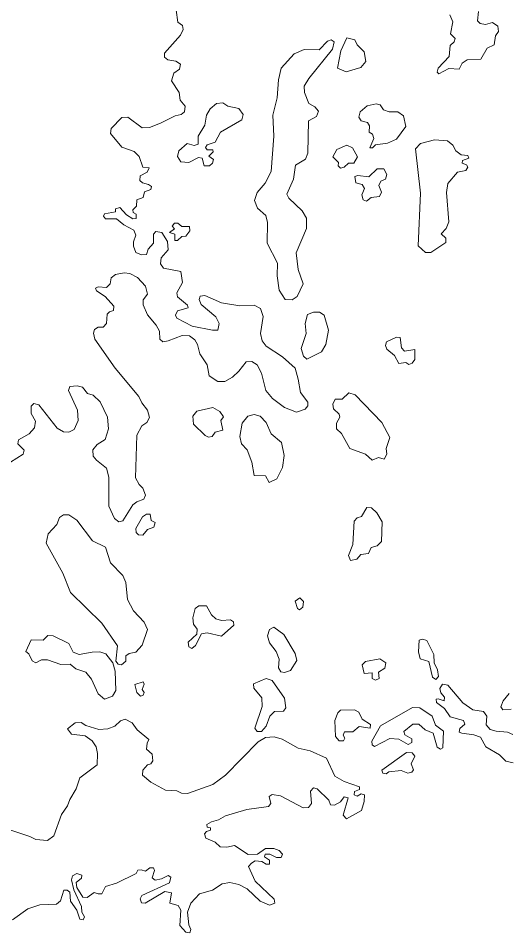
# Model space of a CAD drawing. Extents: x 369010 to 735936, y 6377141 to 6616555.
# Drawn here: x 432852 to 433745, y 6462559 to 6464226 of the extents above; entities that cross this region are included whole.
import ezdxf

# ---------------------------------------------------------------- set-up
doc = ezdxf.new("R2010")
doc.units = 0
doc.header["$LTSCALE"] = 40
doc.layers.add('3', color=7, linetype='Continuous', lineweight=13)

msp = doc.modelspace()

# ---------------------------------------------------------------- linework, layer by layer
at = {"layer": '3'}
for points in [[(433138.7, 6463684.52), (433142.67, 6463692.46), (433161.87, 6463697.76), (433160.71, 6463703.22), (433142.34, 6463717.95), (433141.18, 6463725.56), (433151.45, 6463744.26), (433148.63, 6463764.13), (433116.86, 6463770.58), (433111.23, 6463778.19), (433112.55, 6463788.95), (433125.63, 6463804.01), (433124.47, 6463818.74), (433114.04, 6463835.13), (433102.95, 6463837.44), (433098.48, 6463832.64), (433098.98, 6463815.93), (433089.05, 6463805.17), (433085.91, 6463795.24), (433076.64, 6463794.41), (433066.71, 6463799.21), (433062.41, 6463810.3), (433062.41, 6463818.41), (433066.71, 6463830.66), (433062.74, 6463839.43), (433044.86, 6463849.36), (433031.29, 6463860.45), (433010.93, 6463860.45), (433007.46, 6463864.92), (433009.44, 6463869.72), (433029.64, 6463872.86), (433029.64, 6463878.49), (433037.58, 6463881.3), (433049.66, 6463867.73), (433061.08, 6463860.45), (433067.04, 6463860.95), (433067.04, 6463868.89), (433061.58, 6463871.7), (433060.75, 6463876.5), (433067.87, 6463883.29), (433068.36, 6463895.2), (433079.78, 6463899.18), (433082.27, 6463909.44), (433093.85, 6463913.91), (433095.01, 6463919.04), (433089.88, 6463923.01), (433078.62, 6463925.82), (433073.82, 6463930.13), (433074.32, 6463938.9), (433087.4, 6463945.35), (433090.54, 6463953.3), (433079.45, 6463954.79), (433072.67, 6463973.98), (433063.56, 6463983.09), (433041.22, 6463991.03), (433020.53, 6464015.69), (433021.36, 6464024.96), (433040.89, 6464045.15), (433051.98, 6464045.65), (433078.29, 6464026.45), (433091.37, 6464026.95), (433111.73, 6464034.89), (433138.04, 6464047.96), (433149.46, 6464050.45), (433155.42, 6464055.58), (433156.74, 6464065.51), (433147.47, 6464076.6), (433145.49, 6464090.83), (433131.42, 6464111.85), (433135.89, 6464126.25), (433145.82, 6464133.36), (433147.81, 6464142.47), (433139.36, 6464148.09), (433125.13, 6464150.08), (433118.68, 6464154.88), (433118.68, 6464162.49), (433148.14, 6464195.1), (433152.94, 6464205.86), (433151.78, 6464212.64), (433143.01, 6464218.93), (433140.19, 6464240.94)], [(433639.02, 6464232.17), (433644.48, 6464219.43), (433640.18, 6464197.91), (433648.95, 6464189.47), (433647.3, 6464183.18), (433639.68, 6464176.4), (433637.7, 6464156.54), (433617.84, 6464135.02), (433616.18, 6464127.9), (433618.99, 6464124.59), (433637.03, 6464134.19), (433656.07, 6464133.36), (433661.7, 6464144.12), (433670.8, 6464150.58), (433695.46, 6464151.74), (433707.04, 6464171.27), (433719.79, 6464177.55), (433722.6, 6464193.94), (433727.73, 6464201.88), (433726.57, 6464211.48), (433716.64, 6464218.6), (433703.9, 6464214.96), (433694.3, 6464216.61), (433689.5, 6464221.41), (433691.15, 6464238.13)], [(432988.09, 6463439.41), (432988.59, 6463427.49), (432994.55, 6463420.21), (433012.75, 6463405.97), (433017.55, 6463389.26), (433017.55, 6463336.63), (433027.48, 6463313.95), (433035.43, 6463307.67), (433042.71, 6463309.65), (433060.92, 6463338.61), (433068.2, 6463344.57), (433080.78, 6463349.37), (433084.09, 6463356.49), (433079.29, 6463369.23), (433072.83, 6463375.69), (433065.72, 6463387.93), (433068.2, 6463466.05), (433077.63, 6463482.77), (433086.4, 6463488.73), (433091.2, 6463497.83), (433088.06, 6463511.4), (433077.3, 6463524.97), (433072.17, 6463536.56), (433028.64, 6463588.19), (432991.73, 6463640.82), (432989.25, 6463651.58), (432991.24, 6463658.7), (432998.02, 6463662.67), (433006.8, 6463663), (433013.25, 6463669.79), (433014.41, 6463686.5), (433018.71, 6463690.97), (433025.99, 6463693.29), (433026.33, 6463700.9), (433010.77, 6463718.45), (432994.88, 6463729.2), (432992.89, 6463733.84), (432998.02, 6463736.65), (433012.75, 6463735.16), (433019.54, 6463741.95), (433021.53, 6463753.04), (433029.14, 6463758.66), (433045.03, 6463761.81), (433055.78, 6463760.65), (433069.69, 6463753.37), (433084.09, 6463737.48), (433087.56, 6463722.75), (433079.62, 6463712.82), (433080.11, 6463703.72), (433087.56, 6463685.01), (433103.45, 6463666.64), (433109.9, 6463655.55), (433110.24, 6463641.16), (433115.53, 6463636.03), (433125.46, 6463638.01), (433150.95, 6463647.61), (433164.36, 6463647.11), (433173.95, 6463639.67), (433179.09, 6463631.23), (433183.06, 6463614.18), (433196.3, 6463593.82), (433200.27, 6463574.29), (433215.83, 6463564.03), (433228.57, 6463563.53), (433242.8, 6463571.48), (433254.06, 6463582.73), (433267.46, 6463599.45), (433277.89, 6463600.11), (433287.82, 6463594.15), (433295.43, 6463579.09), (433303.38, 6463547.31), (433315.63, 6463532.92), (433337.31, 6463516.2), (433359.65, 6463507.76), (433375.54, 6463513.39), (433380.01, 6463519.34), (433380.34, 6463525.8), (433366.77, 6463543.67), (433362.79, 6463568), (433356.84, 6463588.19), (433333.83, 6463608.88), (433303.88, 6463628.41), (433296.76, 6463637.68), (433293.95, 6463651.09), (433298.74, 6463682.2), (433293.95, 6463696.6), (433282.03, 6463703.22), (433256.21, 6463701.73), (433222.78, 6463707.19), (433192.16, 6463720.43), (433184.05, 6463719.27), (433181.73, 6463713.32), (433185.71, 6463704.05), (433212.35, 6463681.37), (433218.31, 6463669.46), (433216.32, 6463657.04), (433206.39, 6463657.04), (433169.49, 6463664.66), (433141.52, 6463679.39), (433138.7, 6463684.52)], [(432837.98, 6463416.73), (432861.32, 6463430.97), (432862.64, 6463438.58), (432851.06, 6463450.16), (432852.55, 6463457.61), (432871.91, 6463468.04), (432881.51, 6463479.13), (432883.5, 6463491.54), (432875.88, 6463505.11), (432875.88, 6463519.01), (432880.19, 6463523.32), (432889.45, 6463521.33), (432922.89, 6463478.8), (432934.3, 6463471.68), (432944.4, 6463471.18), (432953.83, 6463476.31), (432961.45, 6463492.37), (432960.29, 6463511.73), (432943.57, 6463547.15), (432945.89, 6463554.76), (432959.46, 6463555.59), (432969.39, 6463553.27), (432978.49, 6463541.69), (432988.59, 6463538.87), (433001.67, 6463526.46), (433014.74, 6463498.99), (433016.73, 6463477.64), (433010.77, 6463458.11), (432996.04, 6463448.84), (432988.09, 6463439.41)], [(433753.88, 6462920.05), (433744.12, 6462924.52), (433723.76, 6462926.34), (433712.67, 6462928.99), (433705.22, 6462937.76), (433706.55, 6462953.32), (433700.75, 6462962.09), (433681.22, 6462964.74), (433662.69, 6462977.98), (433635.71, 6463010.25), (433625.62, 6463012.08), (433621.15, 6463004.13), (433622.97, 6462996.19), (433629.59, 6462988.24), (433628.59, 6462981.62), (433617.84, 6462985.1), (433614.36, 6462984.27), (433614.69, 6462978.48), (433629.26, 6462967.39), (433639.52, 6462952.33), (433663.85, 6462945.38), (433666.49, 6462939.09), (433657.56, 6462931.14), (433656.23, 6462924.03), (433661.2, 6462922.37), (433682.88, 6462919.56), (433695.29, 6462915.26), (433704.89, 6462897.55), (433729.72, 6462882.98), (433741.3, 6462871.4), (433754.54, 6462868.25)], [(433747.26, 6462994.86), (433736.17, 6462981.62), (433732.2, 6462970.53), (433735.68, 6462964.74), (433751.23, 6462966.06)], [(433096, 6462884.14), (433085.74, 6462893.24), (433086.9, 6462904.5), (433090.04, 6462911.12), (433069.03, 6462928.33), (433059.76, 6462941.4), (433047.01, 6462948.19), (433038.24, 6462945.05), (433027.98, 6462935.12), (433015.24, 6462930.32), (432998.85, 6462929.16), (432975.52, 6462936.27), (432967.07, 6462941.9), (432955.99, 6462941.4), (432942.08, 6462930.32), (432949.2, 6462920.72), (432974.19, 6462917.57), (432986.6, 6462908.47), (432994.22, 6462897.71), (432996.53, 6462885.63), (432996.2, 6462864.61), (432964.26, 6462841.11), (432957.97, 6462821.25), (432946.06, 6462801.39), (432942.08, 6462790.13), (432930.83, 6462773.91), (432916.93, 6462735.19), (432905.34, 6462726.91), (432884.32, 6462728.57), (432873.23, 6462734.03), (432838.48, 6462745.28)], [(433157.74, 6462559.59), (433164.69, 6462558.59), (433166.67, 6462564.72), (433163.36, 6462572.66), (433160.55, 6462596.16), (433166.67, 6462612.71), (433182.56, 6462629.6), (433206.06, 6462636.22), (433223.94, 6462647.47), (433237.67, 6462650.28), (433254.06, 6462646.64), (433269.62, 6462638.53), (433293.12, 6462616.02), (433310, 6462608.91), (433319.93, 6462612.22), (433318.61, 6462619.83), (433284.18, 6462652.6), (433271.93, 6462679.08), (433277.23, 6462685.54), (433284.18, 6462689.84), (433296.43, 6462688.35), (433304.37, 6462683.72), (433310.5, 6462683.72), (433310.5, 6462690.83), (433301.23, 6462696.96), (433302.55, 6462701.59), (433310.99, 6462702.09), (433322.74, 6462695.47), (433331.68, 6462695.96), (433333.67, 6462702.09), (433328.04, 6462708.71), (433318.11, 6462712.35), (433303.05, 6462712.35), (433288.48, 6462701.59), (433271.11, 6462701.09), (433246.61, 6462717.64), (433232.54, 6462714.33), (433220.3, 6462715.16), (433211.36, 6462723.77), (433194.31, 6462730.72), (433191.5, 6462738.83), (433195.3, 6462742.97), (433202.42, 6462745.28), (433202.92, 6462750.08), (433196.79, 6462750.91), (433195.8, 6462755.71), (433204.24, 6462760.84), (433217.48, 6462764.65), (433230.06, 6462771.76), (433269.12, 6462783.02), (433308.67, 6462788.64), (433312.48, 6462794.27), (433309.67, 6462807.02), (433315.3, 6462810.82), (433330.36, 6462808.34), (433371.73, 6462786.33), (433381.66, 6462786.82), (433386.79, 6462794.27), (433384.81, 6462816.78), (433390.6, 6462822.57), (433397.05, 6462821.08), (433418.24, 6462800.4), (433421.38, 6462791.95), (433428.67, 6462791.46), (433439.92, 6462797.09), (433446.54, 6462806.52), (433453.99, 6462804.7), (433444.55, 6462773.09), (433450.68, 6462766.47), (433477.99, 6462781.53), (433482.62, 6462797.58), (433483.61, 6462809.83), (433477.49, 6462811.65), (433470.04, 6462807.84), (433464.91, 6462809.83), (433465.24, 6462815.95), (433474.18, 6462819.76), (433474.18, 6462824.39), (433446.54, 6462834.32), (433429.16, 6462844.09), (433414.1, 6462877.02), (433384.48, 6462890.26), (433362.3, 6462895.39), (433333.17, 6462911.45), (433318.61, 6462915.59), (433303.05, 6462914.76), (433289.81, 6462906.65), (433230.06, 6462845.91), (433206.72, 6462828.86), (433160.71, 6462812.48), (433149.79, 6462812.81), (433141.02, 6462817.28), (433120.66, 6462818.44), (433093.69, 6462833.17), (433078.46, 6462845.91), (433079.29, 6462855.01), (433088.06, 6462864.61), (433094.02, 6462866.27), (433097.66, 6462872.22), (433096, 6462884.14)], [(432841.62, 6462582.1), (432869.43, 6462601.96), (432891.44, 6462609.4), (432921.56, 6462610.4), (432929.17, 6462617.02), (432935.3, 6462636.22), (432941.42, 6462636.22), (432946.06, 6462632.41), (432947.38, 6462616.02), (432958.8, 6462599.97), (432964.43, 6462583.09), (432970.55, 6462582.1), (432972.87, 6462587.72), (432968.07, 6462596.16), (432967.24, 6462606.59), (432953.17, 6462636.71), (432948.87, 6462655.08), (432951.19, 6462662.53), (432958.8, 6462666.83), (432967.74, 6462663.52), (432967.24, 6462657.9), (432957.81, 6462650.28), (432959.13, 6462640.85), (432970.05, 6462623.47), (432978, 6462622.64), (432990.25, 6462631.91), (432997.86, 6462629.6), (433004.31, 6462629.6), (433011.43, 6462642.84), (433031.12, 6462648.96), (433067.37, 6462666.83), (433070.18, 6462672.46), (433076.31, 6462672.96), (433084.25, 6462670.64), (433091.86, 6462677.09), (433098.98, 6462676.6), (433100.31, 6462671.96), (433096.5, 6462658.72), (433101.79, 6462654.59), (433113.55, 6462656.9), (433125.3, 6462663.03), (433130.43, 6462659.72), (433128.11, 6462649.79), (433077.3, 6462626.29), (433074.49, 6462620.16), (433076.8, 6462613.21), (433083.42, 6462612.22), (433119.17, 6462633.9), (433131.42, 6462631.08), (433128.61, 6462612.22), (433143.67, 6462607.91), (433148.8, 6462599.97), (433146.81, 6462571.83), (433157.74, 6462559.59)]]:
    msp.add_lwpolyline(points, dxfattribs=at)
for points in [[(433451.5, 6464190.13), (433440.09, 6464166.96), (433434.13, 6464134.85), (433450.02, 6464128.4), (433476.66, 6464136.01), (433485.76, 6464147.1), (433482.62, 6464164.98), (433469.88, 6464177.72), (433465.9, 6464186.99)], [(433422.87, 6464186.49), (433415.76, 6464184.51), (433401.03, 6464168.62), (433373.39, 6464168.95), (433355.02, 6464161), (433331.51, 6464134.85), (433326.38, 6464114), (433324.4, 6464081.07), (433316.12, 6464049.12), (433318.27, 6464011.39), (433313.47, 6463946.51), (433302.39, 6463925.33), (433287.99, 6463908.61), (433283.02, 6463893.88), (433288.65, 6463879.65), (433303.38, 6463866.57), (433306.85, 6463853.83), (433305.7, 6463815.93), (433324.89, 6463779.68), (433324.07, 6463756.68), (433328.04, 6463730.03), (433338.8, 6463713.15), (433351.54, 6463712.49), (433360.97, 6463718.45), (433371.4, 6463741.95), (433362.63, 6463768.1), (433358.82, 6463798.05), (433377.52, 6463842.57), (433377.52, 6463861.77), (433369.91, 6463875.18), (433345.75, 6463898.02), (433342.11, 6463905.13), (433353.86, 6463932.61), (433357.5, 6463958.43), (433375.7, 6463968.85), (433380.17, 6463980.27), (433381.66, 6464038.86), (433395.9, 6464047.14), (433399.37, 6464056.74), (433392.75, 6464064.68), (433381.99, 6464070.64), (433374.05, 6464091), (433373.55, 6464102.08), (433381.99, 6464116.48), (433425.36, 6464169.44), (433428.17, 6464183.35)], [(433225.26, 6464071.96), (433213.34, 6464070.64), (433202.26, 6464061.2), (433195.47, 6464049.62), (433192.33, 6464031.25), (433179.91, 6464011.06), (433180.41, 6463996.66), (433173.13, 6463994.34), (433160.38, 6463997.82), (433144.99, 6463984.25), (433142.18, 6463973.98), (433148.47, 6463964.05), (433162.87, 6463963.23), (433181.07, 6463972), (433187.2, 6463971.17), (433191.17, 6463957.27), (433200.6, 6463957.27), (433206.23, 6463961.57), (433207.88, 6463968.36), (433199.77, 6463974.32), (433207.39, 6463982.76), (433207.06, 6463985.9), (433196.63, 6463985.9), (433193.82, 6463990.37), (433196.63, 6463995.5), (433211.03, 6464000.3), (433220.63, 6464018.17), (433259.52, 6464041.18), (433262, 6464050.45), (433254.06, 6464061.54), (433234.03, 6464065.51)], [(433504.8, 6464069.98), (433488.41, 6464066.34), (433475.34, 6464055.25), (433472.85, 6464045.98), (433477.65, 6464039.19), (433489.24, 6464036.05), (433492.38, 6464030.09), (433492.05, 6464018.17), (433498.01, 6464014.53), (433500.66, 6464006.59), (433493.21, 6463989.54), (433498.34, 6463989.54), (433503.47, 6463995.5), (433525.49, 6463998.31), (433541.7, 6464005.43), (433558.92, 6464028.93), (433554.45, 6464048.46), (433544.52, 6464055.58), (433528.63, 6464055.58), (433517.87, 6464059.22), (433512.24, 6464067.99)], [(433451.34, 6463994.67), (433433.13, 6463986.73), (433425.52, 6463973.65), (433435.78, 6463962.9), (433435.45, 6463956.94), (433439.42, 6463952.8), (433446.21, 6463954.45), (433454.15, 6463961.57), (433463.75, 6463962.07), (433470.87, 6463973.16), (433461.77, 6463989.87)], [(433611.05, 6464004.44), (433585.89, 6463997.65), (433576.29, 6463988.05), (433585.89, 6463907.29), (433581.43, 6463811.29), (433594.5, 6463799.05), (433604.6, 6463799.05), (433632.07, 6463817.42), (433632.07, 6463824.87), (433623.3, 6463832.81), (433632.4, 6463842.74), (433637.2, 6463854.82), (433632.9, 6463908.44), (433635.71, 6463924.83), (433653.25, 6463945.52), (433668.48, 6463948.33), (433671.96, 6463954.29), (433669.64, 6463959.09), (433661.7, 6463961.9), (433662.36, 6463966.7), (433673.94, 6463971.01), (433671.96, 6463976.14), (433660.04, 6463976.96), (433650.11, 6463984.08), (433644.48, 6463994.84), (433634.55, 6464002.78)], [(433518.87, 6463951.31), (433506.45, 6463951.31), (433491.39, 6463936.91), (433471.03, 6463939.39), (433465.9, 6463937.41), (433467.56, 6463925.82), (433478.98, 6463922.68), (433483.78, 6463915.4), (433478.65, 6463903.98), (433480.96, 6463895.2), (433487.42, 6463892.39), (433495.36, 6463899.18), (433510.92, 6463901.16), (433514.4, 6463908.78), (433509.76, 6463921.02), (433513.24, 6463928.97), (433522.01, 6463932.94), (433524.49, 6463941.38)], [(433142.34, 6463821.06), (433150.29, 6463828.34), (433157.9, 6463829), (433165.02, 6463838.27), (433164.19, 6463846.22), (433150.29, 6463846.22), (433143.17, 6463852.17), (433137.21, 6463852.17), (433132.74, 6463847.04), (433137.21, 6463842.24), (433127.61, 6463835.46), (433137.54, 6463832.31), (433137.54, 6463821.06)], [(433390.43, 6463690.14), (433379.84, 6463686.17), (433375.37, 6463669.79), (433377.03, 6463651.42), (433368.26, 6463623.94), (433372.23, 6463609.71), (433378.19, 6463604.58), (433405.16, 6463617.99), (433412.78, 6463631.23), (433417.58, 6463657.38), (433409.96, 6463684.85), (433401.69, 6463690.14)], [(433564.21, 6463594.48), (433570.17, 6463596.97), (433574.97, 6463604.08), (433575.3, 6463621.96), (433556.6, 6463618.81), (433551.14, 6463625.27), (433548.32, 6463643.97), (433541.54, 6463644.3), (433523.66, 6463635.86), (433521.68, 6463629.24), (433524, 6463622.45), (433537.9, 6463610.87), (433545.84, 6463596.47), (433558.59, 6463598.46)], [(433519.36, 6463422.19), (433524.16, 6463431.3), (433523, 6463441.72), (433529.46, 6463461.58), (433515.06, 6463489.06), (433466.57, 6463539.21), (433454.65, 6463543.18), (433443.06, 6463531.59), (433429.82, 6463531.59), (433425.52, 6463522.49), (433426.68, 6463513.72), (433437.44, 6463504.28), (433438.26, 6463498.99), (433432.31, 6463487.57), (433432.64, 6463477.14), (433441.41, 6463469.2), (433456.97, 6463441.72), (433485.27, 6463431.3), (433497.18, 6463420.21), (433508.77, 6463425.34)], [(433207.06, 6463516.53), (433177.6, 6463509.75), (433170.48, 6463500.64), (433171.64, 6463485.91), (433192.66, 6463465.23), (433199.11, 6463462.41), (433205.4, 6463463.24), (433211.03, 6463471.51), (433224.93, 6463475.16), (433221.79, 6463492.37), (433226.59, 6463499.48), (433219.47, 6463509.08)], [(433309.83, 6463379.49), (433323.9, 6463385.95), (433333.83, 6463406.8), (433336.98, 6463428.98), (433332.18, 6463452.48), (433313.14, 6463468.04), (433304.37, 6463488.73), (433293.28, 6463500.64), (433282.03, 6463503.79), (433270.61, 6463500.64), (433260.51, 6463487.57), (433256.21, 6463463.24), (433259.35, 6463450.16), (433269.78, 6463438.91), (433278.06, 6463416.73), (433282.03, 6463392.4), (433302.72, 6463391.58)], [(433487.75, 6463333.81), (433477.82, 6463317.6), (433469.88, 6463315.11), (433464.75, 6463309.15), (433461.93, 6463266.29), (433454.32, 6463246.26), (433457.96, 6463237.16), (433469.54, 6463239.97), (433476.99, 6463248.25), (433491.06, 6463250.24), (433495.36, 6463260.99), (433506.45, 6463264.14), (433514.4, 6463272.25), (433515.72, 6463308), (433506.12, 6463324.38), (433496.52, 6463333.48)], [(433034.43, 6463048.49), (433040.39, 6463047.33), (433048.34, 6463053.78), (433048.34, 6463063.71), (433054.3, 6463068.02), (433066.54, 6463070), (433077.8, 6463083.08), (433088.06, 6463111.38), (433081.77, 6463124.62), (433062.24, 6463145.31), (433051.32, 6463166.32), (433048.5, 6463196.94), (433042.54, 6463210.18), (433020.2, 6463233.19), (433011.43, 6463261.82), (432987.27, 6463273.41), (432958.97, 6463310.81), (432944.57, 6463320.41), (432934.64, 6463320.74), (432927.35, 6463315.61), (432922.39, 6463302.87), (432906.83, 6463286.15), (432902.86, 6463269.1), (432933.15, 6463214.49), (432947.05, 6463178.74), (433004.48, 6463123.29), (433032.78, 6463081.59), (433030.3, 6463053.78)], [(433092.69, 6463321.57), (433086.24, 6463321.57), (433078.79, 6463316.77), (433066.71, 6463295.75), (433067.2, 6463288.14), (433071.18, 6463284.16), (433079.12, 6463283.67), (433087.56, 6463293.76), (433099.48, 6463298.07), (433101.79, 6463306.84), (433094.68, 6463310.48)], [(433365.61, 6463169.14), (433357.33, 6463163.18), (433361.31, 6463149.94), (433364.78, 6463147.62), (433370.9, 6463151.93), (433372.06, 6463162.68)], [(433181.24, 6463154.74), (433174.45, 6463149.61), (433170.15, 6463132.89), (433171.64, 6463121.31), (433178.09, 6463112.2), (433177.6, 6463103.1), (433161.71, 6463088.37), (433163.36, 6463079.6), (433168.82, 6463077.12), (433175.28, 6463082.41), (433186.37, 6463103.43), (433196.3, 6463105.42), (433222.61, 6463099.46), (433244.96, 6463119.32), (433244.46, 6463125.28), (433239, 6463129.25), (433222.61, 6463128.09), (433212.19, 6463131.24), (433204.74, 6463138.02), (433195.47, 6463154.74)], [(433318.27, 6463115.68), (433310.33, 6463111.38), (433306.36, 6463099.79), (433310, 6463087.05), (433322.25, 6463071.66), (433327.87, 6463057.59), (433326.71, 6463041.7), (433330.69, 6463034.58), (433337.47, 6463032.93), (433348.56, 6463036.9), (433360.15, 6463054.94), (433356.84, 6463067.68), (433336.15, 6463102.61)], [(433009.28, 6462984.44), (433024.01, 6462990.06), (433029.97, 6463000.32), (433028.81, 6463035.41), (433024.34, 6463050.47), (433011.76, 6463067.19), (433001, 6463070.83), (432986.94, 6463070.33), (432963.1, 6463065.7), (432952.34, 6463070.33), (432944.07, 6463085.89), (432915.77, 6463099.79), (432906.17, 6463100.62), (432897.4, 6463091.85), (432875.55, 6463092.68), (432865.62, 6463071.16), (432871.25, 6463066.86), (432877.21, 6463054.11), (432883.99, 6463050.97), (432894.25, 6463056.1), (432905.34, 6463056.1), (432929.67, 6463047.66), (432946.88, 6463048.15), (432956.81, 6463039.71), (432975.52, 6463033.43), (432985.78, 6463020.68), (432997.69, 6462994.04)], [(433613.37, 6463020.52), (433618.17, 6463025.81), (433616.68, 6463037.89), (433610.55, 6463050.64), (433610.22, 6463066.19), (433596.98, 6463091.52), (433589.04, 6463094), (433583.41, 6463092.01), (433581.92, 6463070.5), (433585.23, 6463058.25), (433600.79, 6463052.95), (433607.74, 6463024.32)], [(433511.42, 6463057.75), (433485.43, 6463052.95), (433479.48, 6463046.83), (433483.12, 6463031.44), (433497.35, 6463032.76), (433497.68, 6463022.01), (433503.8, 6463019.19), (433509.93, 6463022.01), (433509.1, 6463033.76), (433520.85, 6463041.2), (433522.67, 6463050.64)], [(433079.95, 6463015.88), (433064.89, 6463011.08), (433068.36, 6462996.35), (433075.15, 6462990.06), (433079.95, 6462991.55), (433081.44, 6462996.35), (433078.29, 6463002.31), (433081.44, 6463011.58)], [(433304.04, 6463022.01), (433280.87, 6463012.57), (433281.86, 6463004.63), (433296.43, 6462986.75), (433296.92, 6462971.2), (433283.68, 6462931.64), (433287.99, 6462925.52), (433295.43, 6462925.52), (433304.37, 6462934.95), (433310.99, 6462953.32), (433319.43, 6462961.76), (433335.49, 6462962.75), (433340.12, 6462968.38), (433337.8, 6462986.26), (433315.3, 6463018.2)], [(433439.92, 6462964.58), (433434.79, 6462959.44), (433429.49, 6462945.71), (433430.49, 6462916.08), (433437.11, 6462908.64), (433445.05, 6462908.64), (433447.86, 6462913.27), (433444.55, 6462918.9), (433446.87, 6462925.02), (433461.93, 6462925.02), (433473.68, 6462934.45), (433493.54, 6462931.64), (433494.54, 6462938.26), (433479.48, 6462947.69), (433473.35, 6462960.77), (433465.24, 6462965.07)], [(433622.14, 6462893.08), (433626.44, 6462895.89), (433627.27, 6462926.01), (433613.2, 6462936.77), (433606.58, 6462953.32), (433584.57, 6462968.38), (433570.83, 6462969.21), (433512.58, 6462935.94), (433497.02, 6462908.14), (433497.52, 6462901.02), (433501.82, 6462898.21), (433529.46, 6462912.77), (433546.01, 6462911.45), (433562.89, 6462902.01), (433569.51, 6462905.32), (433569.51, 6462911.95), (433556.77, 6462919.39), (433554.94, 6462925.52), (433571.33, 6462939.09), (433582.58, 6462938.76), (433594, 6462928.83), (433608.57, 6462922.21), (433616.02, 6462896.88)], [(433562.39, 6462849.72), (433569.51, 6462851.21), (433572.82, 6462855.51), (433568.52, 6462866.76), (433575.14, 6462880.33), (433570.5, 6462886.46), (433560.08, 6462886.95), (433514.89, 6462855.01), (433516.88, 6462849.72), (433522.84, 6462848.39), (433527.64, 6462851.7), (433550.64, 6462854.52)]]:
    msp.add_lwpolyline(points, close=True, dxfattribs=at)

doc.saveas('drawing.dxf')
